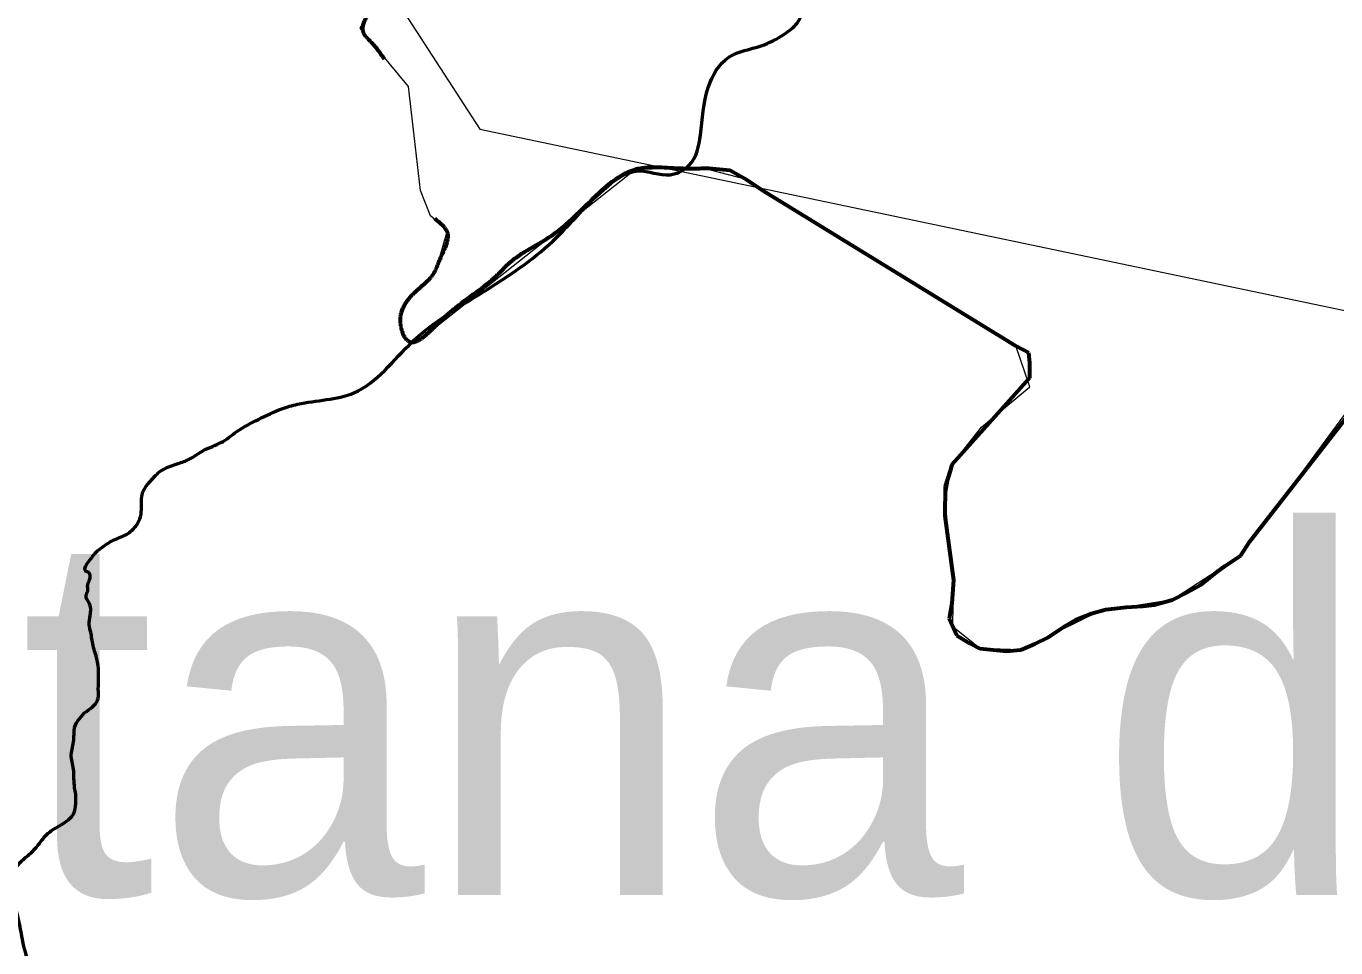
# Model space of a CAD drawing. Extents: x 553962 to 842807, y 8883888 to 9032388.
# Drawn here: x 809783 to 811589, y 9018244 to 9019514 of the extents above; entities that cross this region are included whole.
import ezdxf

# ---------------------------------------------------------------- set-up
doc = ezdxf.new("R2010")
doc.units = 0
doc.header["$LTSCALE"] = 200
doc.linetypes.add('LONG_DASH_SHORT_DASH', pattern=[9.9, 6, -1.2, 1.5, -1.2])
for name, color, linetype, lineweight in [('24', 7, 'Continuous', 25), ('27', 7, 'Continuous', 13), ('35', 7, 'Continuous', 13), ('7', 7, 'LONG_DASH_SHORT_DASH', 60), ('8', 7, 'Continuous', 13)]:
    doc.layers.add(name, color=color, linetype=linetype, lineweight=lineweight)
doc.layers.add('41', color=7, linetype='Continuous')

msp = doc.modelspace()

# ---------------------------------------------------------------- linework, layer by layer
at = {"layer": '24', "lineweight": 53}
for points in [[(809882.3, 9018600.6), (809882.9, 9018619.2), (809881.4, 9018637.8), (809875.3, 9018661), (809871.9, 9018679.3), (809869.8, 9018689.5), (809871.3, 9018702.2), (809869.5, 9018720.2), (809865.5, 9018729), (809867.8, 9018735.9), (809867.8, 9018744.6), (809870.4, 9018751.3), (809869.2, 9018761.5), (809864.9, 9018763.5), (809864.3, 9018768.4), (809868.4, 9018775.4), (809876.5, 9018786.1), (809890.4, 9018798.1), (809904.1, 9018806.2), (809923.5, 9018815.2), (809935.4, 9018827.1), (809940.6, 9018838.1), (809942.4, 9018866.4), (809944.7, 9018874.2), (809953.1, 9018885.8), (809963, 9018896.6), (809972.2, 9018903.5), (809992.3, 9018911.4), (810007.9, 9018917.5), (810028, 9018929.7), (810051.5, 9018940.4), (810073.5, 9018955.5), (810103.1, 9018972.3), (810135.6, 9018986.9), (810157.1, 9018993.2), (810234.8, 9019008.9), (810315.8, 9019079.5), (810412.4, 9019147.4), (810509, 9019217.9), (810584.8, 9019293.7), (810626.5, 9019314.6), (810670.9, 9019309.4), (810697.1, 9019322.4), (810712.7, 9019364.2), (810723.2, 9019429.6), (810751.9, 9019471.4), (810796.3, 9019487), (810827.6, 9019502.7), (810845.9, 9019518.4), (810861.6, 9019586.3), (810887.7, 9019628.1), (810887.7, 9019677.8), (810908.6, 9019717), (810942.5, 9019761.4), (810992.1, 9019813.6)], [(810053.5, 9018065.1), (810032.3, 9018064.6), (810005.9, 9018061.1), (809986.5, 9018061.4), (809972.6, 9018067.2), (809954.6, 9018074.4), (809945.8, 9018080.8), (809940.1, 9018085.8), (809932.8, 9018095.6), (809923.5, 9018104.3), (809916.6, 9018116.5), (809906.4, 9018125.2), (809902.3, 9018127.6), (809898, 9018134.9), (809894.8, 9018137.8), (809889.6, 9018139.8), (809884.3, 9018147.9), (809880.6, 9018152.9), (809871.6, 9018158.7), (809867.5, 9018163), (809862.6, 9018168.3), (809859.4, 9018170.3), (809855.9, 9018166.8), (809851, 9018167.4), (809838.5, 9018172.6), (809830.1, 9018176.1), (809811.2, 9018186.8), (809801.9, 9018193.2), (809793.5, 9018206.3), (809786.6, 9018223.1), (809777, 9018260.3), (809772.1, 9018285.2), (809764.2, 9018310.8), (809759.3, 9018328.9), (809759.3, 9018337.3), (809764.5, 9018348.3), (809775.5, 9018362.6), (809789.2, 9018374.7), (809799.6, 9018386.1), (809813.5, 9018402.3), (809830.1, 9018413.1), (809842.8, 9018422.1), (809848.1, 9018428.5), (809851.3, 9018443.5), (809851.3, 9018456.3), (809849.8, 9018464.7), (809848.1, 9018490.3), (809845.2, 9018510.3), (809848.7, 9018530.6), (809849.8, 9018547.8), (809856.5, 9018560), (809866.1, 9018570.1), (809876.8, 9018578.5), (809882, 9018587.8), (809882.3, 9018600.6)]]:
    msp.add_spline(points, degree=3, dxfattribs=at)
at = {"layer": '27'}
for points in [[(811097.6, 9018656.9), (811060.7, 9018686.4), (811061.3, 9018750.9), (811049.9, 9018859.7), (811059.1, 9018909.9), (811099.9, 9018961.4), (811166.7, 9019017.1), (811147.2, 9019073.5), (810776.1, 9019302.9), (810716, 9019318.4), (810622.8, 9019316.5), (810331.7, 9019086.7), (810317, 9019077.2), (810301.3, 9019087.3), (810297.4, 9019110.8), (810314.2, 9019144.3), (810347.2, 9019175.1), (810363.9, 9019232.7), (810340.4, 9019252.8), (810326.5, 9019287.5), (810310.2, 9019431), (810243.6, 9019511.5), (810274.8, 9019563.8)], [(811628.6, 9019017.1), (811457.6, 9018784.6), (811363.3, 9018723.5), (811317, 9018716.4), (811261.6, 9018707.6), (811154.2, 9018654.7), (811097.6, 9018656.9)]]:
    msp.add_lwpolyline(points, dxfattribs=at)
at = {"layer": '35'}
for points in [[(811097.6, 9018656.9), (811060.7, 9018686.4), (811061.3, 9018750.9), (811049.9, 9018859.7), (811059.1, 9018909.9), (811099.9, 9018961.4), (811166.7, 9019017.1), (811147.2, 9019073.5), (810776.1, 9019302.9), (810716, 9019318.4), (810622.8, 9019316.5), (810331.7, 9019086.7), (810317, 9019077.2), (810301.3, 9019087.3), (810297.4, 9019110.8), (810314.2, 9019144.3), (810347.2, 9019175.1), (810363.9, 9019232.7), (810340.4, 9019252.8), (810326.5, 9019287.5), (810310.2, 9019431), (810243.6, 9019511.5), (810274.8, 9019563.8)], [(811628.6, 9019017.1), (811457.6, 9018784.6), (811363.3, 9018723.5), (811317, 9018716.4), (811261.6, 9018707.6), (811154.2, 9018654.7), (811097.6, 9018656.9)]]:
    msp.add_lwpolyline(points, dxfattribs=at)
at = {"layer": '7'}
msp.add_lwpolyline([(810724.3, 9019318.4), (810753.3, 9019315.5), (810776.1, 9019302.9), (810797.2, 9019288.6), (811147.2, 9019073.5), (811164.8, 9019064.5), (811166.4, 9019050.4), (811166.2, 9019029.2), (811059.1, 9018909.9), (811057.3, 9018902.9), (811050, 9018880), (811049.7, 9018839.3), (811061.3, 9018750.9), (811059.2, 9018719.1), (811055.5, 9018697.9), (811065.9, 9018674.8), (811083.5, 9018664.1), (811097.6, 9018656.9), (811134.7, 9018653.1), (811154.2, 9018654.7), (811173.7, 9018663.3), (811191.4, 9018672), (811212.8, 9018686), (811230.5, 9018696.4), (811251.8, 9018705.1), (811271.3, 9018710.2), (811299.6, 9018713.5), (811322.6, 9018715.1), (811338.5, 9018716.7), (811363.3, 9018723.5), (811382.9, 9018734), (811402.4, 9018744.4), (811423.8, 9018761.9), (811436.2, 9018770.6), (811457.6, 9018784.6), (811470.1, 9018803.9), (811625.6, 9019004)], dxfattribs=at)
msp.add_spline([(809268.5, 9020732.5), (809348.4, 9020701.2), (809414.4, 9020666.5), (809442.2, 9020635.2), (809459.6, 9020604), (809473.5, 9020555.3), (809487.4, 9020524), (809515.2, 9020482.3), (809543, 9020440.7), (809581.2, 9020416.3), (809616, 9020385.1), (809650.7, 9020346.8), (809699.3, 9020246.1), (809741, 9020162.7), (809772.3, 9020093.2), (809807.1, 9020041.1), (809852.2, 9020020.2), (809890.4, 9020006.3), (809935.6, 9019971.6), (809966.9, 9019950.8), (809991.2, 9019954.2), (810012, 9019926.4), (810039.8, 9019891.7), (810098.9, 9019804.8), (810144.1, 9019770.1), (810175.3, 9019724.9), (810196.2, 9019676.3), (810224.5, 9019648.2), (810258.9, 9019636.3), (810263.2, 9019622.5), (810268.9, 9019605.3), (810270.8, 9019556.6), (810265.7, 9019547.7), (810248.4, 9019503.6), (810258.7, 9019492.1), (810285.6, 9019459.2), (810299.4, 9019448.2), (810314.3, 9019412.2), (810321.3, 9019332.3), (810328.2, 9019283.7), (810341.9, 9019253.3), (810362.9, 9019231.9), (810351.9, 9019189.9), (810345.2, 9019174.1), (810320.9, 9019149.3), (810298.5, 9019108.8), (810309.9, 9019080.1), (810356.2, 9019109.7), (810433, 9019171.8), (810448.3, 9019187), (810508.9, 9019226.6), (810581.9, 9019292.5), (810621, 9019316.3), (810682.6, 9019318.4), (810724.3, 9019318.4)], degree=3, dxfattribs=at)
at = {"layer": '8'}
msp.add_lwpolyline([(805660, 9021660.8), (806914.8, 9022268.8), (807360.2, 9022157.4), (807736, 9021586.3), (809198.6, 9020898), (809893.6, 9020165.8), (810408.6, 9019372), (811863.8, 9019067.1), (812309.2, 9018621.4), (813395, 9017562.9), (813826.5, 9018663.2), (815491.8, 9018900.2), (816438.3, 9018621.7), (817301.3, 9018022.8), (818035.3, 9018342.9), (818818.6, 9019276.3), (819180.5, 9019401.6), (819987.9, 9019123.1), (820884.5, 9020834.2), (822012.5, 9021697.8), (822959.1, 9022839.8)], dxfattribs=at)

# ---------------------------------------------------------------- texts
at = {"layer": '41'}
for s, p in [('Santana do', (808584.9, 9018317.1)), ('Ipanema', (808584.9, 9017812.1))]:
    msp.add_text(s, height=500, dxfattribs=at).set_placement(p)

doc.saveas('drawing.dxf')
